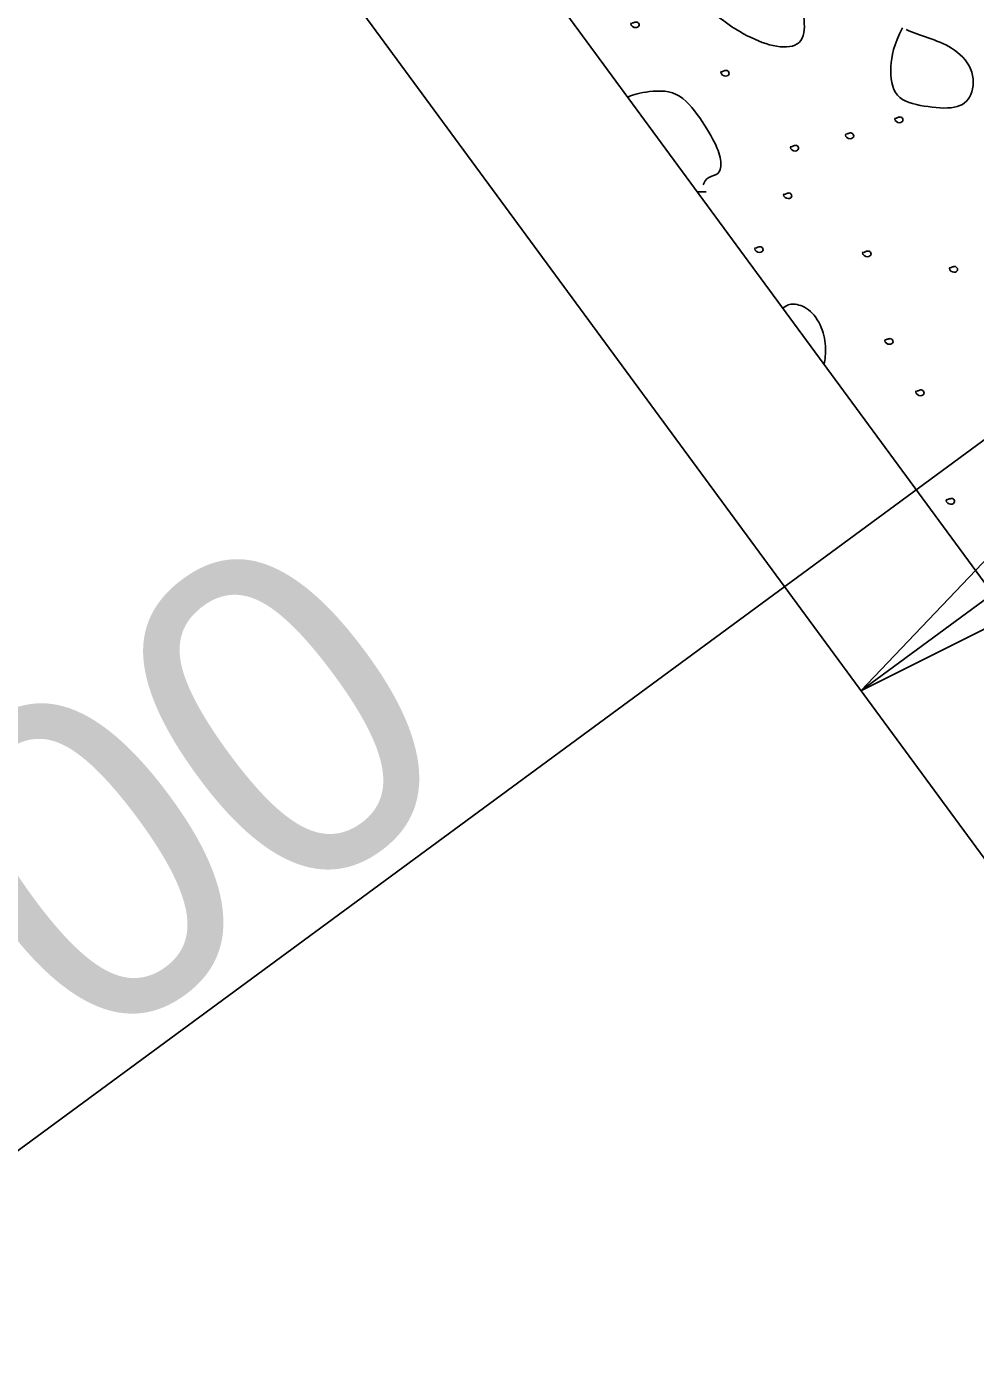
# Model space of a CAD drawing. Extents: x 1762196 to 1766326, y 709922 to 713142.
# Drawn here: x 1764008.69 to 1764020.3, y 711467.56 to 711483.93 of the extents above; entities that cross this region are included whole.
import ezdxf

# ---------------------------------------------------------------- set-up
doc = ezdxf.new("R2010")
doc.units = 0
for name, color, linetype in [('Old_Level_1', 7, 'Continuous'), ('Old_Level_10', 7, 'Continuous'), ('Prop Dimension', 7, 'Continuous'), ('Prop Lane Lines', 7, 'Continuous'), ('Prop Superelevation Label', 7, 'Continuous'), ('Prop Terminator CELL', 7, 'Continuous')]:
    doc.layers.add(name, color=color, linetype=linetype)

msp = doc.modelspace()

# ---------------------------------------------------------------- linework, layer by layer
at = {"layer": 'Old_Level_1'}
msp.add_line((1764084.736, 711389.64), (1764014.587, 711485.049), dxfattribs=at)
at = {"layer": 'Old_Level_10'}
for points in [[(1764017.071, 711485.206), (1764016.954, 711485.224), (1764016.734, 711485.002), (1764016.697, 711484.433), (1764017.19, 711484.004), (1764017.554, 711483.78), (1764017.923, 711483.652), (1764018.213, 711483.712), (1764018.213, 711484.061), (1764018.127, 711484.316), (1764017.847, 711484.613), (1764017.449, 711484.784), (1764017.306, 711485.148), (1764017.125, 711485.272), (1764017.084, 711485.293)], [(1764016.092, 711483.976), (1764016.073, 711483.958), (1764016.122, 711483.901), (1764016.199, 711483.933), (1764016.173, 711483.99), (1764016.131, 711483.985), (1764016.108, 711483.976), (1764016.096, 711483.97)], [(1764019.41, 711483.915), (1764019.301, 711483.706), (1764019.243, 711483.441), (1764019.293, 711483.039), (1764019.669, 711482.95), (1764020.077, 711482.912), (1764020.274, 711483.063), (1764020.292, 711483.431), (1764020.011, 711483.692), (1764019.72, 711483.793), (1764019.537, 711483.859), (1764019.452, 711483.893)], [(1764017.192, 711483.384), (1764017.173, 711483.366), (1764017.224, 711483.307), (1764017.3, 711483.34), (1764017.274, 711483.4), (1764017.232, 711483.393), (1764017.209, 711483.384), (1764017.198, 711483.378)], [(1764016.046, 711483.065), (1764016.083, 711483.086), (1764016.239, 711483.137), (1764016.661, 711483.165), (1764016.937, 711482.812), (1764017.149, 711482.46), (1764017.202, 711482.246), (1764017.158, 711482.107), (1764017.031, 711482.106), (1764016.978, 711482.026), (1764016.97, 711481.993)], [(1764019.319, 711482.814), (1764019.3, 711482.796), (1764019.352, 711482.738), (1764019.427, 711482.77), (1764019.401, 711482.83), (1764019.359, 711482.822), (1764019.336, 711482.813), (1764019.324, 711482.807)], [(1764018.716, 711482.619), (1764018.697, 711482.601), (1764018.746, 711482.542), (1764018.825, 711482.574), (1764018.797, 711482.635), (1764018.755, 711482.628), (1764018.733, 711482.619), (1764018.721, 711482.613)], [(1764018.042, 711482.468), (1764018.023, 711482.45), (1764018.074, 711482.391), (1764018.15, 711482.424), (1764018.124, 711482.484), (1764018.082, 711482.476), (1764018.059, 711482.467), (1764018.047, 711482.461)], [(1764017.004, 711481.911), (1764016.967, 711481.91), (1764016.93, 711481.91), (1764016.894, 711481.911)], [(1764017.959, 711481.885), (1764017.939, 711481.868), (1764017.99, 711481.81), (1764018.067, 711481.842), (1764018.041, 711481.9), (1764017.999, 711481.894), (1764017.976, 711481.884), (1764017.964, 711481.878)], [(1764017.607, 711481.228), (1764017.587, 711481.211), (1764017.637, 711481.152), (1764017.716, 711481.184), (1764017.689, 711481.242), (1764017.647, 711481.236), (1764017.624, 711481.227), (1764017.612, 711481.221)], [(1764018.927, 711481.175), (1764018.908, 711481.157), (1764018.958, 711481.098), (1764019.037, 711481.131), (1764019.01, 711481.19), (1764018.968, 711481.183), (1764018.945, 711481.174), (1764018.933, 711481.168)], [(1764019.988, 711480.985), (1764019.97, 711480.967), (1764020.018, 711480.909), (1764020.097, 711480.941), (1764020.069, 711481), (1764020.027, 711480.994), (1764020.005, 711480.985), (1764019.993, 711480.979)], [(1764018.445, 711479.801), (1764018.458, 711479.822), (1764018.476, 711479.983), (1764018.437, 711480.257), (1764018.262, 711480.498), (1764018.059, 711480.549), (1764017.995, 711480.526), (1764017.943, 711480.485)], [(1764019.197, 711480.103), (1764019.179, 711480.085), (1764019.227, 711480.028), (1764019.307, 711480.058), (1764019.279, 711480.118), (1764019.236, 711480.112), (1764019.214, 711480.103), (1764019.202, 711480.097)], [(1764019.577, 711479.476), (1764019.558, 711479.458), (1764019.607, 711479.398), (1764019.687, 711479.43), (1764019.658, 711479.491), (1764019.617, 711479.484), (1764019.594, 711479.475), (1764019.582, 711479.469)], [(1764019.949, 711478.148), (1764019.93, 711478.131), (1764019.979, 711478.071), (1764020.059, 711478.103), (1764020.031, 711478.164), (1764019.989, 711478.156), (1764019.966, 711478.147), (1764019.955, 711478.141)]]:
    msp.add_open_spline(points, degree=3, dxfattribs=at)
at = {"layer": 'Prop Dimension'}
msp.add_line((1764028.568, 711482.916), (1764018.9, 711475.807), dxfattribs=at)
at = {"layer": 'Prop Lane Lines'}
msp.add_line((1763906.866, 711628.183), (1764083.124, 711388.456), dxfattribs=at)
at = {"layer": 'Prop Superelevation Label'}
msp.add_line((1764049.842, 711500.518), (1763997.016, 711461.679), dxfattribs=at)
at = {"layer": 'Prop Terminator CELL'}
msp.add_lwpolyline([(1764023.801, 711478.257), (1764018.9, 711475.807), (1764022.706, 711479.797), (1764022.718, 711478.615)], close=True, dxfattribs=at)

# ---------------------------------------------------------------- texts
at = {"layer": 'Prop Superelevation Label'}
msp.add_text('00', height=4, rotation=36.325, dxfattribs=at).set_placement((1764009.406, 711471.257))

doc.saveas('drawing.dxf')
